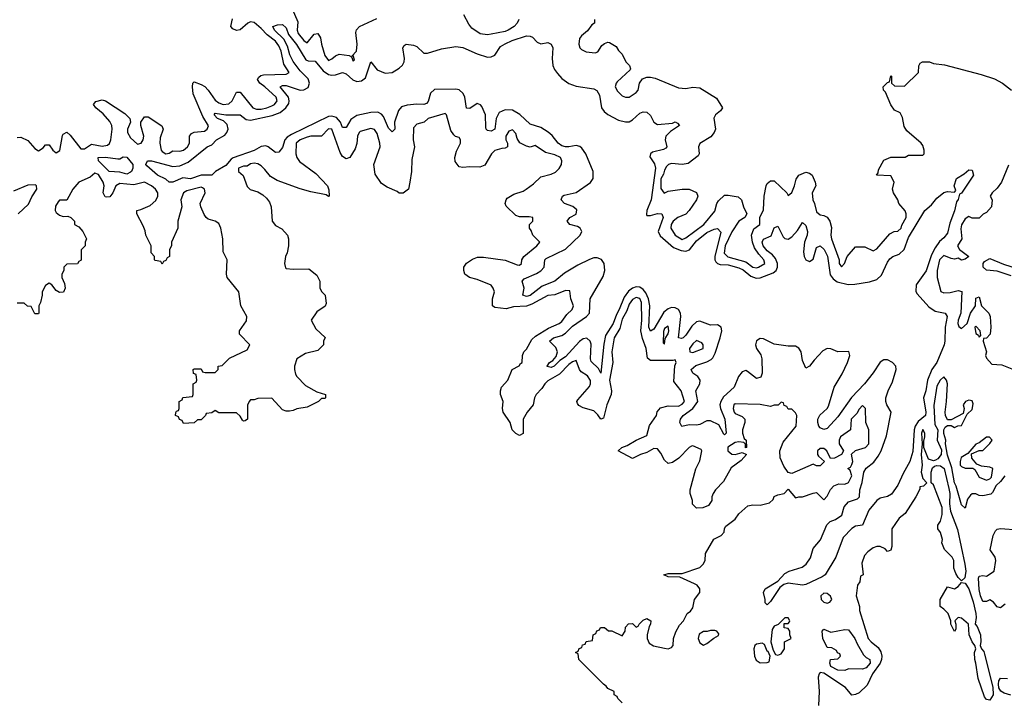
# Model space of a CAD drawing. Header units: inches. Extents: x 2710751 to 2829008, y 857003 to 965602.
# Tile 263 of 320: x 2781604 to 2787171, y 862780 to 866629. Entities that reach past the tile are written whole.
import ezdxf

# ---------------------------------------------------------------- set-up
doc = ezdxf.new("R2010")
doc.units = ezdxf.units.IN
doc.header["$MEASUREMENT"] = 0
doc.layers.add('C7886', color=7, linetype='Continuous')

msp = doc.modelspace()

# ---------------------------------------------------------------- linework, layer by layer
at = {"layer": 'C7886', "color": 2}
for points, elevation in [([(2783144.7, 866690), (2783176.3, 866616.3), (2783173, 866570), (2783178.4, 866550), (2783210, 866510.6), (2783230, 866497.3), (2783270, 866546.8), (2783290.8, 866550.8), (2783305.8, 866525.8), (2783310.5, 866489.5), (2783330, 866426), (2783350, 866398.8), (2783370, 866406.8), (2783390, 866424), (2783410, 866433.4), (2783466.4, 866426.4), (2783479.6, 866419.6), (2783490, 866394), (2783498, 866402), (2783490, 866426), (2783482, 866422), (2783508.7, 866451.3), (2783512.7, 866490), (2783504, 866556), (2783508, 866572), (2783526, 866590), (2783624.4, 866635.6)], 6), ([(2781590, 865962), (2781610, 865964.7), (2781650, 865944.7), (2781690, 865901), (2781710, 865887.3), (2781736.5, 865903.5), (2781750, 865922), (2781770, 865922), (2781791.3, 865890), (2781810, 865876), (2781831.9, 865888.1), (2781846.3, 865973.7), (2781850, 865982), (2781870, 865992), (2781890, 865976), (2781950, 865899.1), (2781970, 865899.1), (2782010, 865925.5), (2782070, 865914.4), (2782100.5, 865919.5), (2782112.2, 865927.8), (2782119.7, 865950), (2782127.8, 866010), (2782126, 866030), (2782113.4, 866053.4), (2782076.9, 866096.9), (2782035.3, 866130), (2782022, 866150), (2782034.6, 866165.4), (2782070, 866174.8), (2782090, 866170.8), (2782198.3, 866098.3), (2782227.7, 866070), (2782231, 866050), (2782214.4, 866010), (2782214, 865990), (2782230, 865960.5), (2782270, 865925.5), (2782291.5, 865930), (2782302.4, 865950), (2782306, 865970), (2782289.3, 866030), (2782289, 866050), (2782310, 866078.8), (2782330, 866078.8), (2782408.1, 866028.1), (2782414.8, 866010), (2782399.2, 865960.8), (2782397, 865930), (2782404.9, 865890), (2782410, 865883), (2782430, 865870.7), (2782450, 865874.8), (2782470, 865886.8), (2782510, 865885.5), (2782530, 865890.8), (2782552.7, 865910), (2782565.2, 865930), (2782564, 865970), (2782575.1, 865984.9), (2782590, 865993.4), (2782650, 865999.1), (2782665.2, 866010), (2782671.6, 866028.4), (2782640.4, 866080.4), (2782585.6, 866210), (2782580.9, 866250), (2782584, 866270), (2782590, 866278), (2782630, 866263), (2782650.4, 866250.4), (2782670.3, 866230.3), (2782710, 866173.4), (2782730, 866158.4), (2782754, 866150), (2782787, 866153), (2782805.2, 866170), (2782830, 866218), (2782850, 866218), (2782922.8, 866130), (2782943.7, 866123.7), (2782970, 866123.7), (2783002, 866130), (2783030, 866141.6), (2783045.2, 866150), (2783059.3, 866170), (2783055.1, 866190), (2782990, 866249.4), (2782961.2, 866270), (2782949.2, 866290), (2782956, 866304), (2782967.5, 866312.5), (2782983.6, 866316.4), (2783110, 866320.7), (2783128.7, 866330), (2783097.7, 866377.7), (2783083.5, 866450), (2783070, 866480.7), (2783050, 866507.6), (2783003, 866543), (2782970, 866579.7), (2782930, 866612.6), (2782910, 866615.8), (2782894.8, 866610), (2782850, 866572.3), (2782830, 866567), (2782810, 866577.2), (2782797.2, 866590), (2782806.6, 866633.4)], 6), ([(2784426.8, 866630), (2784417.3, 866610), (2784399.1, 866590), (2784366.8, 866570), (2784350, 866562.4), (2784270, 866546.3), (2784250, 866543.5), (2784208.3, 866548.3), (2784161.3, 866581.3), (2784143.5, 866603.5), (2784115.5, 866655.5)], 2), ([(2784854, 866630), (2784854, 866610), (2784839.6, 866600.4), (2784814.4, 866565.6), (2784781.6, 866538.4), (2784770, 866522), (2784764.9, 866490), (2784771, 866470), (2784780.5, 866460.5), (2784807.5, 866447.5), (2784858, 866442), (2784872.9, 866447.1), (2784896.4, 866483.6), (2784910, 866494), (2784930, 866502), (2784939.6, 866499.6), (2784976.9, 866476.9), (2784990, 866454), (2785010, 866434), (2785031.1, 866391.1), (2785051.3, 866370), (2785058, 866350), (2785055.3, 866344.7), (2784982.5, 866277.5), (2784976, 866270), (2784971, 866250), (2784984.9, 866224.9), (2785010, 866198), (2785030, 866191), (2785050, 866191), (2785090, 866217.3), (2785100.9, 866230), (2785109.3, 866270.7), (2785125.2, 866294.8), (2785150, 866304.7), (2785170, 866304.7), (2785198, 866298), (2785330, 866242.8), (2785370, 866238.8), (2785410, 866247.3), (2785450, 866242.8), (2785544.7, 866184.7), (2785578, 866130), (2785566.4, 866113.6), (2785538, 866090), (2785528, 866072), (2785538.8, 866010), (2785531.3, 865990), (2785512.8, 865967.2), (2785450, 865928), (2785442.8, 865910), (2785446, 865870), (2785441, 865859), (2785384, 865816), (2785350, 865809.2), (2785290, 865816), (2785272, 865810), (2785260.7, 865799.3), (2785250, 865778), (2785245.1, 865754.9), (2785230, 865728), (2785230, 865674), (2785247.7, 865647.7), (2785270, 865658.8), (2785350, 865670.8), (2785390, 865671), (2785430.7, 865650.7), (2785438, 865630), (2785431.3, 865610), (2785390.4, 865549.6), (2785370, 865529.3), (2785326, 865510), (2785299.1, 865490), (2785288.4, 865470), (2785284.9, 865450), (2785311, 865410), (2785350, 865384.9), (2785370, 865394.8), (2785472, 865470), (2785533.8, 865546.2), (2785545.2, 865590), (2785554.8, 865605.2), (2785590, 865636), (2785610, 865637.3), (2785666.4, 865626.4), (2785684.7, 865610), (2785696, 865570), (2785716, 865530), (2785704.7, 865510), (2785670, 865489.2), (2785630, 865429.2), (2785592.7, 865350), (2785587.9, 865307.9), (2785608.2, 865288.2), (2785710, 865259.3), (2785750, 865228.5), (2785770, 865226.4), (2785782, 865230), (2785817.2, 865250), (2785812.3, 865270), (2785782.6, 865302.6), (2785758.3, 865338.3), (2785747, 865370), (2785742, 865410), (2785754.5, 865445.5), (2785788.7, 865470), (2785789, 865510), (2785810, 865554), (2785813.2, 865630), (2785824, 865690), (2785830, 865702), (2785850, 865718), (2785870, 865718), (2785942, 865650), (2785950, 865634), (2785970, 865652), (2785985.2, 865690), (2785993.6, 865726.4), (2786008.7, 865750), (2786050, 865766), (2786070, 865761), (2786084.7, 865750), (2786102.8, 865710), (2786106, 865690), (2786084.9, 865650), (2786088, 865610), (2786098.8, 865590), (2786110, 865542), (2786130, 865524.7), (2786150, 865522), (2786170, 865512), (2786184.7, 865490), (2786194.4, 865454.4), (2786190.8, 865410), (2786194.8, 865390), (2786238, 865270), (2786238, 865250), (2786250, 865232), (2786268, 865250), (2786282, 865290), (2786330, 865344.7), (2786383.6, 865343.6), (2786430, 865322), (2786450, 865332), (2786523.1, 865416.9), (2786548.4, 865431.6), (2786570, 865432), (2786588, 865450), (2786592.7, 865467.3), (2786617.2, 865510), (2786617.2, 865530), (2786610, 865548), (2786575.3, 865590), (2786568.7, 865610), (2786544, 865650), (2786539, 865670), (2786548, 865710), (2786530, 865746), (2786448, 865750), (2786458, 865762), (2786460.4, 865779.6), (2786490, 865834), (2786530, 865852), (2786610, 865852), (2786630, 865862), (2786710, 865862), (2786718, 865870), (2786719, 865890), (2786710, 865918), (2786702, 865930), (2786620.2, 866000.2), (2786605.6, 866025.6), (2786595.3, 866075.3), (2786582, 866102), (2786550, 866118), (2786530, 866148), (2786499, 866219), (2786488, 866230), (2786486, 866250), (2786510, 866274), (2786522, 866278), (2786528.9, 866311.1), (2786534, 866310), (2786534, 866270), (2786550, 866254), (2786607.3, 866252.7), (2786686, 866330), (2786687.3, 866367.3), (2786696.4, 866383.6), (2786709.1, 866390.9), (2786749.1, 866390.9), (2786770, 866381), (2786832.8, 866372.8), (2787039.5, 866319.5), (2787114.9, 866294.9), (2787161, 866270), (2787212, 866230)], 6), ([(2785010, 862766), (2784986, 862790), (2784982, 862802), (2784966, 862810), (2784966, 862830), (2784930, 862846), (2784920.4, 862860.4), (2784906, 862870), (2784766, 863010), (2784762, 863042), (2784746, 863050), (2784762, 863058), (2784767.3, 863072.7), (2784782, 863078), (2784787.3, 863092.7), (2784802, 863098), (2784807.3, 863112.7), (2784842, 863118), (2784846, 863150), (2784862, 863158), (2784867.3, 863172.7), (2784882, 863178), (2784888.4, 863191.6), (2784911.6, 863191.6), (2784932.7, 863172.7), (2784951.6, 863171.6), (2785010, 863144.7), (2785028, 863170), (2785030, 863194), (2785047.3, 863212.7), (2785070, 863214), (2785090, 863194), (2785102, 863198), (2785106, 863210), (2785130, 863232), (2785150, 863242), (2785172, 863230), (2785171.3, 863210), (2785163.6, 863196.4), (2785151.3, 863150), (2785151.3, 863130), (2785163.5, 863103.5), (2785187.7, 863087.7), (2785250, 863074.8), (2785270, 863071.3), (2785290, 863078), (2785299, 863090), (2785301.2, 863130), (2785313.6, 863166.4), (2785334.6, 863205.4), (2785358, 863230), (2785378, 863270), (2785396.5, 863283.5), (2785410, 863302), (2785419, 863350), (2785449, 863390), (2785449, 863410), (2785434, 863430), (2785419.1, 863439.1), (2785336.4, 863476.4), (2785270, 863478), (2785246, 863490), (2785270, 863496), (2785350, 863496), (2785450, 863531), (2785469, 863550), (2785479, 863570), (2785482, 863610), (2785529.1, 863690.9), (2785570, 863712), (2785588, 863730), (2785588.4, 863751.6), (2785596.4, 863763.6), (2785650, 863804.7), (2785670, 863834), (2785720.4, 863879.6), (2785750, 863884.7), (2785790, 863884), (2785843.1, 863896.9), (2785864, 863916), (2785870, 863932), (2785890, 863942), (2785926, 863950), (2785950, 863974), (2785990, 863924.7), (2786008.7, 863931.3), (2786030, 863931.3), (2786090, 863952), (2786110, 863954), (2786150, 863914), (2786170, 863934), (2786188.4, 863971.6), (2786207.3, 863992.7), (2786236.4, 864003.6), (2786270, 864002.8), (2786290, 864011), (2786309.2, 864050), (2786299, 864079), (2786286, 864090), (2786302, 864098), (2786310, 864114), (2786314, 864130), (2786308, 864172), (2786330, 864192), (2786386, 864210), (2786406, 864230), (2786406, 864310), (2786388, 864350), (2786386, 864430), (2786370, 864446), (2786350, 864426), (2786338, 864402), (2786306, 864370), (2786302, 864310), (2786246, 864270), (2786238, 864250), (2786238, 864230), (2786262, 864190), (2786251.1, 864168.9), (2786211.6, 864148.4), (2786188, 864148), (2786168.7, 864190), (2786150, 864204), (2786130, 864204), (2786116, 864190), (2786116, 864170), (2786120.7, 864160.7), (2786154, 864130), (2786130, 864106), (2786110, 864106), (2786090, 864115.3), (2785970, 864062), (2785948.7, 864068.7), (2785924.7, 864104.7), (2785904, 864150), (2785902, 864190), (2785920.2, 864239.8), (2785995.3, 864330), (2785998, 864390), (2785990, 864406), (2785970, 864426), (2785950, 864426), (2785942, 864442), (2785927.3, 864447.3), (2785922, 864462), (2785910, 864466), (2785892, 864448), (2785870, 864448), (2785850, 864442), (2785790, 864453.2), (2785650, 864456), (2785642.8, 864450), (2785638.8, 864430), (2785644, 864410), (2785650, 864401), (2785690, 864384.7), (2785704.7, 864370), (2785704.7, 864350), (2785691.3, 864310), (2785691.3, 864290), (2785701, 864261), (2785711.3, 864250), (2785714, 864210), (2785708, 864208), (2785707.3, 864227.3), (2785698, 864238), (2785670, 864241.2), (2785650, 864237.6), (2785609, 864211), (2785608.2, 864190), (2785630, 864170.8), (2785650, 864170.7), (2785690, 864182), (2785714, 864170), (2785683.6, 864136.4), (2785626.4, 864093.6), (2785583.5, 864016.5), (2785538, 863970), (2785524.7, 863950), (2785518, 863930), (2785518, 863910), (2785498.8, 863881.2), (2785467.3, 863867.3), (2785430, 863866), (2785408.4, 863888.4), (2785408, 863910), (2785395.3, 863950), (2785395.3, 863970), (2785428, 864088), (2785450, 864134), (2785462, 864190), (2785458, 864198), (2785410, 864218), (2785403.6, 864216.4), (2785390, 864208.7), (2785330.8, 864149.2), (2785295.3, 864124.7), (2785270, 864118), (2785250, 864138), (2785230, 864178), (2785210, 864202), (2785190, 864204), (2785150, 864182), (2785114, 864170), (2785070, 864148), (2784988, 864190), (2785008, 864210), (2785038.9, 864221.1), (2785090, 864250.7), (2785150, 864278), (2785165.6, 864334.4), (2785204, 864390), (2785209.4, 864410.6), (2785227, 864433), (2785270, 864445.5), (2785330, 864443.8), (2785350, 864454.8), (2785362.7, 864470), (2785344, 864530), (2785302, 864582), (2785308.7, 864671.3), (2785315.3, 864690), (2785310, 864706), (2785298, 864702), (2785170, 864702), (2785154.6, 864714.6), (2785146, 864770), (2785125.2, 864825.2), (2785116.8, 864870), (2785121.5, 864930), (2785120.5, 865030), (2785110, 865052.3), (2785090, 865058), (2785070, 865046.6), (2785050, 865019.3), (2785037.2, 864982.8), (2785010, 864934.5), (2784997.5, 864882.5), (2784966, 864830), (2784952.7, 864750), (2784957, 864690), (2784938.3, 864590), (2784950.8, 864530), (2784947.7, 864510), (2784923.1, 864450), (2784904.7, 864375.3), (2784890, 864368.7), (2784874, 864394), (2784850, 864416), (2784790, 864433.2), (2784766.3, 864446.3), (2784758, 864458), (2784754, 864470), (2784760.2, 864479.8), (2784825.4, 864554.6), (2784831.5, 864570), (2784831.3, 864588.7), (2784814.2, 864614.2), (2784778, 864638), (2784769.6, 864649.6), (2784750, 864702), (2784730, 864694.5), (2784710, 864679.6), (2784656.5, 864623.5), (2784590, 864586), (2784574, 864570), (2784556.7, 864543.3), (2784524.9, 864510), (2784514.9, 864490), (2784506.8, 864450), (2784473.4, 864410), (2784450.8, 864370), (2784450.9, 864289.1), (2784430, 864278), (2784408.9, 864288.9), (2784389.2, 864309.2), (2784377.2, 864350), (2784337.2, 864410), (2784334, 864430), (2784337.2, 864470), (2784322, 864510), (2784322, 864530), (2784328.7, 864550), (2784364, 864590), (2784389.3, 864650.7), (2784428.4, 864671.6), (2784435.3, 864684.7), (2784446, 864690), (2784448, 864730), (2784455.3, 864750), (2784470, 864764.7), (2784499.7, 864820.3), (2784520.5, 864839.5), (2784594.9, 864885.1), (2784654, 864910), (2784670, 864922.8), (2784698, 864962), (2784728.7, 864990), (2784735.3, 865010), (2784721.2, 865050), (2784714.6, 865094.6), (2784690, 865097.2), (2784630, 865073.2), (2784590, 865069), (2784500.6, 865019.4), (2784470, 865009.6), (2784395.8, 865004.2), (2784354, 864994), (2784290, 865002), (2784278, 865010), (2784278, 865050), (2784288, 865090), (2784282, 865110), (2784270, 865128), (2784190, 865159), (2784148, 865170), (2784122, 865190), (2784115.3, 865210), (2784115.3, 865230), (2784130, 865252), (2784164.7, 865275.3), (2784193.6, 865286.4), (2784226.4, 865286.4), (2784350, 865268), (2784417.2, 865242.8), (2784430, 865241), (2784442, 865250), (2784444, 865270), (2784454, 865290), (2784528, 865350), (2784546, 865370), (2784506, 865410), (2784496.4, 865436.4), (2784486, 865450), (2784486, 865470), (2784506, 865490), (2784506, 865510), (2784485.4, 865514.6), (2784430, 865514), (2784410, 865522), (2784354.6, 865574.6), (2784348.7, 865590), (2784355.3, 865610), (2784361.2, 865618.8), (2784398.6, 865641.4), (2784450, 865658.8), (2784468.7, 865670), (2784510, 865701), (2784550, 865741), (2784610, 865756), (2784633.6, 865766.4), (2784653.6, 865786.4), (2784668, 865810), (2784668.7, 865830), (2784662, 865850), (2784630, 865865.2), (2784577.2, 865877.2), (2784518, 865918), (2784490, 865908.7), (2784470, 865913.2), (2784432.9, 865932.9), (2784417.2, 865957.2), (2784410, 865986), (2784390, 866006), (2784370, 865998), (2784352, 865970), (2784352, 865950), (2784362, 865930), (2784362, 865910), (2784350, 865902), (2784330, 865901.2), (2784290, 865889), (2784271, 865870), (2784234.8, 865805.2), (2784205.4, 865794.6), (2784150, 865797.2), (2784110, 865792.7), (2784090, 865797.2), (2784067.2, 865827.2), (2784063.7, 865850), (2784074, 865886), (2784097.2, 865930), (2784097.2, 865950), (2784090, 865962), (2784069, 865969), (2784058, 865978), (2784041.5, 866001.5), (2784018, 866090), (2784010, 866098), (2783914, 866070), (2783891.6, 866048.4), (2783850, 866038), (2783830, 866018), (2783828.4, 865950), (2783837.3, 865910), (2783822, 865838), (2783819.3, 865770), (2783810.6, 865709.4), (2783802, 865670), (2783771.6, 865648.4), (2783750, 865648), (2783738, 865658), (2783682, 865682), (2783650, 865702), (2783614.8, 865754.8), (2783606, 865810), (2783642, 865910), (2783640.7, 865930), (2783624.5, 865984.5), (2783610, 866008.7), (2783590, 866014), (2783530, 865996), (2783524, 865990), (2783513.4, 865970), (2783510.5, 865929.5), (2783501.4, 865898.6), (2783470.7, 865849.3), (2783450, 865842), (2783430, 865855.3), (2783417, 865877), (2783369.1, 866009.1), (2783350, 866012.3), (2783310, 865969.4), (2783250, 865969.4), (2783230, 865964.5), (2783191, 865950), (2783168.2, 865930), (2783165.5, 865870), (2783170.6, 865850), (2783187.1, 865827.1), (2783278.8, 865758.8), (2783344.7, 865690), (2783352.7, 865667.3), (2783354, 865630), (2783351.1, 865628.9), (2783338, 865638), (2783250, 865655.3), (2783190, 865672.7), (2783059.1, 865719.1), (2783021.6, 865741.6), (2782990, 865782), (2782970, 865802), (2782950, 865814), (2782930, 865817.2), (2782910, 865813.2), (2782890, 865801.2), (2782870, 865800.9), (2782840.7, 865790), (2782841, 865770), (2782867.3, 865747.3), (2782890, 865684.7), (2782908.1, 865668.1), (2782950, 865654.8), (2782978.5, 865638.5), (2782999.9, 865619.9), (2783015.9, 865595.9), (2783026, 865570), (2783031, 865490), (2783050, 865464.7), (2783086, 865446), (2783118, 865410), (2783124.7, 865390), (2783124.7, 865350), (2783116, 865310), (2783106.8, 865290), (2783101, 865250), (2783106.4, 865226.4), (2783110, 865222), (2783150, 865218), (2783239.6, 865219.6), (2783283.6, 865183.6), (2783302, 865150), (2783302, 865110), (2783312, 865090), (2783331.3, 865070), (2783336.9, 865023.1), (2783331.1, 865008.9), (2783283.5, 864976.5), (2783252, 864930), (2783279.6, 864879.6), (2783331.6, 864831.6), (2783322, 864810), (2783322, 864790), (2783290, 864758), (2783219.8, 864740.2), (2783172, 864710), (2783158, 864670), (2783158, 864650), (2783163.6, 864623.6), (2783171.1, 864611.1), (2783219.6, 864559.6), (2783283.6, 864523.6), (2783334, 864510), (2783334, 864490), (2783330, 864486), (2783310, 864486), (2783294, 864470), (2783230, 864438), (2783171.6, 864428.4), (2783150, 864418), (2783130, 864415.3), (2783110, 864415.3), (2783090, 864422), (2783030, 864488), (2782950, 864486), (2782930, 864478), (2782910, 864478), (2782902, 864470), (2782891.6, 864448.4), (2782892, 864370), (2782879.6, 864360.4), (2782870, 864358), (2782863.1, 864363.1), (2782850, 864386), (2782830, 864406), (2782730, 864406), (2782710, 864418), (2782690, 864406), (2782658, 864402), (2782654, 864390), (2782630, 864366), (2782610, 864366), (2782591.6, 864348.4), (2782530, 864346), (2782522, 864362), (2782507.3, 864367.3), (2782502, 864382), (2782486, 864390), (2782487.3, 864407.3), (2782490, 864414), (2782502, 864418), (2782506, 864430), (2782506, 864470), (2782522, 864478), (2782527.3, 864492.7), (2782582, 864498), (2782586, 864510), (2782586, 864570), (2782602, 864578), (2782606, 864590), (2782602, 864622), (2782587.3, 864627.3), (2782586, 864650), (2782590, 864654), (2782630, 864654), (2782638, 864638), (2782652.7, 864632.7), (2782710, 864634), (2782726, 864650), (2782726, 864670), (2782750, 864674), (2782790, 864714), (2782890, 864762), (2782906, 864790), (2782848, 864850), (2782848, 864870), (2782886, 864926), (2782888, 864950), (2782854, 865010), (2782844, 865090), (2782777.2, 865170), (2782773.2, 865190), (2782777.2, 865270), (2782755.5, 865315.5), (2782752, 865390), (2782741.2, 865450), (2782730, 865475.3), (2782709.1, 865489.1), (2782670, 865501.2), (2782659, 865510), (2782647, 865527), (2782629.2, 865570), (2782625.2, 865590), (2782653.3, 865650), (2782649.2, 865670), (2782637.7, 865677.7), (2782630, 865682), (2782550, 865660.9), (2782530, 865648.7), (2782514.8, 865610), (2782521, 865570), (2782498, 865490), (2782498, 865450), (2782462, 865370), (2782462, 865350), (2782452, 865330), (2782452, 865290), (2782438, 865282), (2782430, 865266), (2782418, 865262), (2782410, 865246), (2782402, 865262), (2782370, 865266), (2782366, 865270), (2782366, 865290), (2782348, 865310), (2782348, 865350), (2782318, 865410), (2782314.6, 865434.6), (2782303.1, 865463.1), (2782266, 865530), (2782266, 865550), (2782290, 865554.8), (2782341.2, 865578.8), (2782374, 865606), (2782384.5, 865630), (2782384.5, 865650), (2782372.3, 865670), (2782350, 865689.5), (2782310, 865709.4), (2782250, 865694.5), (2782170, 865701.6), (2782147.7, 865690), (2782130.4, 865649.6), (2782113, 865627), (2782095.3, 865624.7), (2782087.2, 865627.2), (2782077, 865650), (2782081.6, 865690), (2782076.3, 865710), (2782050, 865753.6), (2782030, 865760.9), (2782002.4, 865737.6), (2781938.8, 865710), (2781904.9, 865670), (2781871.1, 865608.9), (2781830, 865608.7), (2781821.4, 865598.6), (2781806, 865574), (2781804.9, 865550), (2781810, 865538), (2781830, 865522.8), (2781850, 865516), (2781876.9, 865516.9), (2781894, 865510), (2781914, 865490), (2781914, 865470), (2781938, 865458), (2781962, 865430), (2781971.6, 865411.6), (2781982, 865390), (2781974, 865370), (2781974, 865350), (2781952.7, 865327.3), (2781951.6, 865268.4), (2781938, 865262), (2781931.6, 865248.4), (2781870, 865246), (2781854, 865230), (2781854, 865210), (2781842, 865190), (2781842, 865170), (2781856.9, 865136.9), (2781862, 865110), (2781852.7, 865087.3), (2781830, 865086), (2781810, 865098), (2781786, 865130), (2781770, 865138), (2781750, 865126), (2781732, 865090), (2781732, 865070), (2781722, 865030), (2781712, 865010), (2781712, 864970), (2781710, 864966), (2781690, 864966), (2781670, 865006), (2781648.4, 865008.4), (2781630, 865026), (2781590, 865026)], 6), ([(2787194.8, 865805.2), (2787156, 865710), (2787130, 865675.3), (2787102, 865650), (2787092, 865630), (2787102, 865610), (2787098, 865570), (2787070, 865538), (2787051.6, 865528.4), (2787030, 865506), (2786990, 865506), (2786970, 865515.3), (2786950, 865502), (2786930, 865468), (2786925.2, 865445.2), (2786931.3, 865390), (2786906, 865350), (2786918, 865330), (2786971, 865290), (2786950, 865275.3), (2786930, 865269.4), (2786910, 865279.3), (2786890, 865274.5), (2786870, 865278), (2786830, 865295.1), (2786805.3, 865270), (2786790.8, 865210), (2786790.9, 865170.9), (2786811.6, 865091.6), (2786830, 865084.7), (2786865.4, 865085.4), (2786910, 865098), (2786930.7, 865090.7), (2786926.4, 864970), (2786910.8, 864930), (2786908.2, 864910), (2786914.4, 864894.4), (2786930, 864882.8), (2786962, 864910), (2786979.3, 864970), (2787009, 865010), (2787010, 865054), (2787030, 865062), (2787042, 865010), (2787084.7, 864970), (2787091.3, 864950), (2787094.8, 864890), (2787090.7, 864850), (2787070, 864828), (2787054, 864826), (2787052, 864810), (2787071.3, 864750), (2787064.7, 864730), (2787070, 864714), (2787101, 864681), (2787157.5, 864677.5), (2787213.4, 864653.4)], 6), ([(2781595.3, 865530), (2781654.8, 865585.2), (2781672.5, 865627.5), (2781701.2, 865670), (2781699, 865690), (2781694, 865694), (2781650, 865692.3), (2781570, 865659)], 6), ([(2787210, 865180.5), (2787130, 865206), (2787070, 865212), (2787052, 865230), (2787051.8, 865250), (2787059.3, 865260.7), (2787090, 865279.1), (2787166.2, 865246.2), (2787250, 865220.5)], 6), ([(2787174, 864050), (2787150, 864018), (2787124.7, 863995.3), (2787105.4, 863954.6), (2787095.3, 863944.7), (2787050, 863935.3), (2787030, 863938), (2787010, 863948), (2786990, 863948), (2786979.6, 863940.4), (2786963.6, 863916.4), (2786950, 863866), (2786930, 863886), (2786899, 863990), (2786889.3, 864009.3), (2786874.6, 864094.6), (2786850, 864166), (2786839.3, 864230), (2786841.2, 864250), (2786829.1, 864289.1), (2786829, 864310), (2786836.4, 864323.6), (2786850, 864334), (2786870, 864334), (2786890, 864322), (2786908.4, 864331.6), (2786930, 864334), (2786962, 864398), (2786990, 864424.7), (2786995.5, 864455.5), (2786990, 864474), (2786970, 864477.2), (2786952, 864470), (2786938, 864450), (2786944.7, 864430), (2786938, 864402), (2786870, 864366), (2786850, 864366), (2786839, 864390), (2786837.2, 864410), (2786845.2, 864470), (2786849.3, 864570), (2786845.2, 864590), (2786830, 864609), (2786807.7, 864590), (2786790, 864555.3), (2786772.8, 864447.2), (2786778.5, 864338.5), (2786794.8, 864310), (2786790.8, 864250), (2786815.9, 864195.9), (2786814, 864170), (2786795.3, 864144.7), (2786782.8, 864137.2), (2786770, 864133.6), (2786743.6, 864143.6), (2786717, 864210), (2786715.5, 864244.5), (2786722.7, 864270), (2786722.7, 864290), (2786710, 864311.8), (2786703.1, 864290), (2786706.4, 864230), (2786700.4, 864170), (2786706.8, 864110), (2786701, 864070), (2786710, 864034), (2786734, 864010), (2786714, 863990), (2786694, 863986), (2786694, 863974), (2786671.3, 863930), (2786610, 863835.3), (2786576, 863810), (2786536, 863750), (2786536, 863650), (2786530, 863628), (2786510, 863622), (2786497.2, 863637.2), (2786470, 863649), (2786450, 863649), (2786430, 863641.2), (2786399.8, 863620.2), (2786381.4, 863598.6), (2786365.4, 863554.6), (2786374, 863490), (2786358, 863482), (2786354, 863450), (2786342, 863430), (2786334, 863370), (2786352, 863310), (2786352.7, 863287.3), (2786402, 863130), (2786418.8, 863110), (2786458.7, 863078.7), (2786473.1, 863053.1), (2786478.5, 863030), (2786476.9, 863010), (2786469.1, 862990), (2786426.9, 862930), (2786395.1, 862864.9), (2786350, 862822.7), (2786330, 862811.8), (2786310, 862809.4), (2786272.9, 862852.9), (2786150, 862933.6), (2786130, 862937.2), (2786124.9, 862930), (2786119.1, 862910), (2786124.9, 862830), (2786120.7, 862750)], 6), ([(2787176, 863324), (2787150, 863302), (2787130, 863308.7), (2787110, 863334), (2787090, 863348.7), (2787070, 863338), (2787050, 863338), (2787037.2, 863370), (2787030, 863406), (2787025.2, 863470), (2787030, 863482), (2787050, 863484.7), (2787070, 863481), (2787113.2, 863510), (2787123.7, 863570), (2787119.3, 863590), (2787092, 863630), (2787107.8, 863712.2), (2787121.2, 863738.8), (2787130, 863746.8), (2787150, 863751), (2787250, 863743)], 6), ([(2787208.9, 862808.9), (2787170, 862819.6), (2787152.1, 862832.1), (2787140.5, 862850), (2787138.3, 862870), (2787139.6, 862890), (2787150, 862904.9), (2787190, 862902.2)], 6)]:
    msp.add_lwpolyline(points, dxfattribs=dict(at, elevation=elevation))
for points, elevation in [([(2783370, 866314.6), (2783390, 866316.5), (2783430, 866330.4), (2783450, 866323), (2783487.9, 866287.9), (2783510, 866279.6), (2783537.4, 866282.6), (2783559.3, 866300.7), (2783590, 866390.8), (2783625.8, 866345.8), (2783670, 866327.3), (2783710, 866330.7), (2783750, 866355.5), (2783768.2, 866371.8), (2783777.6, 866390), (2783779.7, 866410), (2783769.7, 866470.3), (2783777.6, 866482.4), (2783790, 866490.4), (2783830, 866484.9), (2783850, 866477.1), (2783890, 866439.5), (2783910, 866438.9), (2783990, 866464.9), (2784070, 866477.6), (2784110, 866472.4), (2784190, 866435.3), (2784250, 866417.4), (2784270, 866419.5), (2784291.1, 866428.9), (2784323.7, 866476.3), (2784348.3, 866491.7), (2784388.4, 866511.6), (2784470, 866538.4), (2784490, 866536.4), (2784502.8, 866530), (2784530, 866502), (2784550, 866493), (2784590, 866499.3), (2784610, 866490.6), (2784618.4, 866470), (2784614.3, 866410), (2784618.3, 866370), (2784627.2, 866347.2), (2784644.3, 866324.3), (2784670, 866296.4), (2784710, 866268.4), (2784750, 866252.7), (2784850, 866237.3), (2784867.9, 866227.9), (2784882, 866202), (2784893, 866130), (2784908.8, 866108.8), (2784930, 866093), (2784990, 866060.7), (2785030, 866050.7), (2785050, 866050.7), (2785070, 866062), (2785110, 866100.7), (2785130, 866107.7), (2785150, 866104.9), (2785170, 866086.8), (2785188.9, 866048.9), (2785210, 866035.3), (2785296, 866044), (2785310.7, 866050.7), (2785323.6, 866043.6), (2785334, 866030), (2785284.2, 865995.8), (2785258, 865970), (2785254.4, 865950), (2785263, 865910), (2785257.2, 865902.8), (2785244.9, 865895.1), (2785181.3, 865878.7), (2785170.5, 865870), (2785166.7, 865853.3), (2785192.7, 865812.7), (2785198.5, 865790), (2785174.9, 865610), (2785150.4, 865550), (2785147.7, 865527.7), (2785150, 865522), (2785170, 865520.5), (2785210, 865532), (2785234.8, 865530), (2785242.4, 865510), (2785214.9, 865430), (2785225.5, 865405.5), (2785301.1, 865341.1), (2785344.4, 865324.4), (2785370, 865319.5), (2785392.3, 865327.7), (2785430, 865378.7), (2785490, 865425.3), (2785530, 865444.9), (2785550, 865447.7), (2785567.9, 865427.9), (2785534.3, 865290), (2785534, 865270), (2785540.2, 865260.2), (2785550.3, 865250.3), (2785564.9, 865244.9), (2785610, 865242.8), (2785670, 865224.9), (2785693.9, 865213.9), (2785737.4, 865177.4), (2785767.5, 865167.5), (2785791.1, 865168.9), (2785863.5, 865196.5), (2785880.7, 865210), (2785889.7, 865230), (2785888.4, 865250), (2785878.4, 865278.4), (2785859.8, 865299.8), (2785830, 865321.3), (2785807.3, 865350), (2785802, 865370), (2785810, 865387.3), (2785852.8, 865407.2), (2785870, 865451.3), (2785890, 865461), (2785920.2, 865400.3), (2785930, 865390.5), (2785950, 865388), (2785970, 865400.5), (2786002.5, 865437.5), (2786030, 865481), (2786050, 865464.7), (2786057.6, 865430), (2786055.8, 865410), (2786042.4, 865370), (2786036.1, 865316.1), (2786040.4, 865290), (2786050, 865270.8), (2786070, 865260.7), (2786090, 865274.8), (2786110, 865341), (2786130, 865350.5), (2786152, 865330), (2786172, 865292), (2786186.5, 865186.5), (2786202.8, 865162.8), (2786226.8, 865146.8), (2786287.9, 865132.1), (2786326, 865134), (2786410, 865146.4), (2786450, 865160.4), (2786476, 865184), (2786510, 865257.3), (2786523.7, 865276.3), (2786541.2, 865290), (2786576.8, 865303.2), (2786605.6, 865330), (2786630, 865396.3), (2786722, 865550), (2786758.7, 865581.3), (2786790, 865618.8), (2786830, 865650.8), (2786850, 865658), (2786890, 865654), (2786898, 865662), (2786888.4, 865688.4), (2786901.2, 865730), (2786943.7, 865756.3), (2786970, 865778.8), (2786990, 865778), (2786997.3, 865750), (2786930, 865648), (2786918, 865642), (2786911.3, 865611.3), (2786901, 865599), (2786890, 865548), (2786862.8, 865477.2), (2786850, 865421.2), (2786830, 865395.1), (2786805.1, 865374.9), (2786780.5, 865339.5), (2786760.5, 865299.5), (2786730, 865209.4), (2786673.7, 865130), (2786671.8, 865091.8), (2786678.5, 865078.6), (2786744.4, 865004.4), (2786781.1, 864981.1), (2786837.3, 864970), (2786848.4, 864950), (2786837.1, 864890), (2786834.9, 864810), (2786830.4, 864790), (2786790.4, 864690), (2786761.6, 864650), (2786737.4, 864590), (2786728.5, 864530), (2786714.9, 864490), (2786727, 864410), (2786726, 864390), (2786683.8, 864356.2), (2786667.4, 864330), (2786661.8, 864310), (2786653.9, 864186.1), (2786637.4, 864130), (2786598.5, 864061.5), (2786570, 863997.2), (2786534.2, 863945.8), (2786510, 863932.7), (2786470, 863923), (2786450, 863909.7), (2786405.5, 863854.5), (2786370.4, 863769.6), (2786330, 863763.6), (2786310, 863751.8), (2786260.2, 863699.8), (2786218.7, 863590), (2786159.1, 863490), (2786142.3, 863477.7), (2786050, 863434), (2786030, 863431.6), (2785950, 863442.9), (2785925.2, 863434.8), (2785902.4, 863417.6), (2785850, 863339), (2785830, 863319), (2785819, 863330), (2785819.3, 863350), (2785809.4, 863390), (2785819, 863410), (2785890, 863453.4), (2785930, 863497.1), (2785954, 863510), (2786027.6, 863532.4), (2786051.1, 863548.9), (2786075.4, 863584.6), (2786090, 863638.8), (2786132.6, 863687.4), (2786167.6, 863772.4), (2786187, 863790), (2786217.6, 863802.4), (2786252.4, 863827.6), (2786266.3, 863873.7), (2786290, 863903), (2786341.2, 863918.8), (2786352.7, 863930), (2786355.1, 863970), (2786368.3, 864011.7), (2786376.9, 864070), (2786390, 864092.7), (2786433.4, 864126.6), (2786459, 864161), (2786474.7, 864190), (2786505.2, 864274.8), (2786531.8, 864410), (2786507, 864450), (2786500.7, 864470), (2786501.3, 864490), (2786514.3, 864530), (2786538.8, 864581.2), (2786559.7, 864650), (2786558.4, 864670), (2786539.3, 864690), (2786510, 864705.6), (2786490, 864705.1), (2786468.9, 864691.1), (2786430, 864632.3), (2786380.4, 864570), (2786307.1, 864492.9), (2786230, 864383.6), (2786170, 864317), (2786150, 864312), (2786130, 864320.9), (2786122, 864330), (2786116.2, 864350), (2786116.9, 864370), (2786127.7, 864392.3), (2786169.4, 864430), (2786177.1, 864442.9), (2786209.7, 864550), (2786254.2, 864625.8), (2786284.2, 864690), (2786298.4, 864730), (2786292.5, 864752.5), (2786230, 864749.7), (2786190, 864767.6), (2786170, 864769.6), (2786144.8, 864755.2), (2786096.1, 864703.9), (2786070, 864668.7), (2786050, 864658), (2786030, 864702), (2786022.6, 864750), (2786010, 864771.8), (2785990, 864783), (2785950, 864783), (2785870, 864794.7), (2785810, 864824.5), (2785790, 864826.6), (2785770, 864813.2), (2785763.8, 864790), (2785770.5, 864770), (2785794, 864734), (2785800.3, 864710), (2785801.3, 864630), (2785793.8, 864606.2), (2785770, 864599.5), (2785720.1, 864640.1), (2785710, 864644.5), (2785690, 864638), (2785669, 864611), (2785643, 864550), (2785583.6, 864496.4), (2785568.2, 864470), (2785563.7, 864450), (2785566.7, 864430), (2785590.4, 864369.6), (2785598.8, 864290), (2785590, 864281.2), (2785584.8, 864284.8), (2785557.1, 864337.1), (2785510, 864359.7), (2785490, 864360.5), (2785450, 864338.7), (2785430, 864335.1), (2785390, 864337.4), (2785348.1, 864328.1), (2785336.2, 864350), (2785339.6, 864370), (2785356.2, 864390), (2785410.9, 864429.1), (2785437.6, 864470), (2785426.6, 864530), (2785449.6, 864570), (2785452, 864590), (2785439.3, 864610), (2785409.3, 864630), (2785400.9, 864650), (2785427.7, 864672.3), (2785490, 864693.7), (2785513.3, 864706.7), (2785522.7, 864717.3), (2785536.6, 864743.4), (2785564.7, 864830), (2785573.6, 864870), (2785569.6, 864889.6), (2785550, 864903.6), (2785510, 864900.4), (2785450, 864924), (2785430, 864919.7), (2785404.2, 864895.8), (2785370, 864845.1), (2785354.9, 864830), (2785345.4, 864825.4), (2785330, 864829.2), (2785342.6, 864950), (2785340.5, 864970), (2785329.7, 864989.7), (2785310, 864999.5), (2785290, 865000.7), (2785270, 864994), (2785245.9, 864974.1), (2785190, 864878.4), (2785170, 864867), (2785160.5, 864890), (2785166.8, 865010), (2785159.8, 865050), (2785144.2, 865084.2), (2785130, 865103), (2785110, 865115.4), (2785090, 865117.2), (2785070, 865109.7), (2785047.3, 865092.7), (2785021.2, 865058.8), (2784993.8, 864990), (2784977.8, 864962.2), (2784960.3, 864910), (2784917.3, 864842.7), (2784907, 864793), (2784890, 864629), (2784876, 864656), (2784836.3, 864696.3), (2784831.5, 864711.5), (2784834.7, 864794.7), (2784829.5, 864810), (2784810, 864827.3), (2784790, 864823), (2784770, 864809.7), (2784690, 864723), (2784658.7, 864701.3), (2784626, 864670), (2784610, 864662), (2784587, 864667), (2784586, 864670), (2784599.3, 864690), (2784618.3, 864701.7), (2784636.6, 864723.4), (2784644.2, 864750), (2784635.6, 864775.6), (2784599.3, 864810), (2784622.7, 864830), (2784670, 864843.7), (2784690, 864856.5), (2784730, 864895.8), (2784809.6, 864950), (2784826.6, 864970), (2784829.6, 865050), (2784903.8, 865176.2), (2784913, 865210), (2784908.3, 865250), (2784892.9, 865272.9), (2784870, 865282), (2784850, 865282), (2784826.7, 865273.3), (2784759.3, 865240.7), (2784683.9, 865196.1), (2784630.2, 865149.8), (2784559, 865121), (2784490.2, 865069.8), (2784470, 865063), (2784449.5, 865070), (2784456.9, 865110), (2784446, 865150), (2784456.6, 865163.4), (2784526.8, 865193.2), (2784550.9, 865209.1), (2784569.6, 865230), (2784574, 865270), (2784581.8, 865278.2), (2784689.8, 865330.2), (2784774, 865410), (2784782, 865430), (2784773.2, 865450), (2784758.3, 865458.3), (2784715.3, 865470), (2784699.3, 865490), (2784714, 865510), (2784751.3, 865528.7), (2784754.2, 865554.2), (2784732.5, 865572.5), (2784685.2, 865590), (2784665.2, 865610), (2784672.7, 865630), (2784683.3, 865636.7), (2784750, 865652.4), (2784831.5, 865708.5), (2784846, 865730), (2784847, 865770), (2784805.1, 865870), (2784782.4, 865902.4), (2784770.9, 865910.9), (2784750, 865916.4), (2784710, 865909.8), (2784690, 865909.8), (2784670, 865915.8), (2784649.6, 865930), (2784614, 865974), (2784592.8, 865992.8), (2784550, 866019.7), (2784490, 866038.4), (2784432.7, 866092.7), (2784390, 866117.4), (2784350, 866118.9), (2784315.8, 866104.2), (2784298.9, 866070), (2784290.2, 866009.8), (2784270, 865997.6), (2784250, 866002), (2784240.9, 866010), (2784239.5, 866019.5), (2784238, 866090), (2784217.3, 866137.2), (2784210, 866146.6), (2784190, 866155.1), (2784150, 866127.3), (2784130, 866129.3), (2784121.3, 866190), (2784111, 866211), (2784090, 866231.5), (2784070, 866235.8), (2783950, 866234.7), (2783926.7, 866213.3), (2783914, 866166), (2783904.9, 866155.1), (2783890.2, 866149.7), (2783848.8, 866151.2), (2783794.7, 866145.3), (2783763.1, 866136.9), (2783745.5, 866114.5), (2783722.8, 866050), (2783724.7, 866010), (2783710, 865995.3), (2783690, 866015.3), (2783661.1, 866081.1), (2783650, 866095.1), (2783630, 866106.3), (2783590, 866104), (2783510, 866087.8), (2783476, 866064), (2783450, 866019), (2783430, 866019), (2783418.4, 866050), (2783394.8, 866074.8), (2783370, 866083.1), (2783350, 866080.5), (2783140.4, 865979.6), (2783116.1, 865963.9), (2783103, 865950), (2783090, 865905.2), (2783070, 865879), (2783050, 865877.2), (2783010, 865909.5), (2782995.3, 865915.3), (2782970, 865912), (2782930.2, 865889.8), (2782811.7, 865848.3), (2782799.5, 865840.5), (2782770, 865803.7), (2782711.3, 865770), (2782690, 865749.2), (2782630, 865749.6), (2782570, 865728), (2782526, 865734), (2782470, 865709.2), (2782450, 865709.2), (2782430, 865726), (2782384, 865750), (2782323.1, 865803.1), (2782318, 865810), (2782326, 865830), (2782348.7, 865831.3), (2782470, 865798.8), (2782510, 865802.8), (2782557.6, 865822.4), (2782664, 865910), (2782690, 865921), (2782717.2, 865950), (2782763.6, 865976.4), (2782776, 865990), (2782782.9, 866010), (2782776.9, 866036.9), (2782756.9, 866056.9), (2782722.7, 866070), (2782703.7, 866090), (2782710, 866101), (2782770, 866090.3), (2782850, 866090.5), (2782884.7, 866064.7), (2782910, 866060.4), (2783032.6, 866087.4), (2783076.5, 866103.5), (2783108.9, 866131.1), (2783125.1, 866154.9), (2783128.4, 866170), (2783124, 866190), (2783077.2, 866250), (2783090, 866257.1), (2783110, 866256.5), (2783190, 866230.3), (2783210, 866231.7), (2783234.6, 866245.4), (2783242, 866270), (2783234.9, 866294.9), (2783190, 866339.5), (2783150, 866392.3), (2783131.6, 866430), (2783118.2, 866478.2), (2783098, 866518), (2783044.5, 866570), (2783035.3, 866590), (2783061.2, 866598.8), (2783090, 866600.7), (2783110, 866582.8), (2783124.9, 866544.9), (2783170, 866487.7), (2783222, 866402), (2783236.1, 866396.1), (2783274.7, 866394.7), (2783320.2, 866340.2), (2783350, 866319.5)], 2), ([(2782210, 865756), (2782170, 865765.6), (2782110, 865769.5), (2782049, 865830), (2782048.7, 865850), (2782090, 865850.4), (2782159, 865841), (2782170, 865842), (2782190, 865854), (2782210, 865851.3), (2782244.7, 865810), (2782244.7, 865790), (2782236, 865770), (2782230, 865766.6)], 2), ([(2785270, 864895.3), (2785250, 864882), (2785244.9, 864864.9), (2785242, 864802), (2785250, 864794), (2785254, 864826), (2785270, 864852), (2785275.1, 864870)], 6), ([(2787010, 864895.3), (2787004.7, 864890), (2787010, 864854), (2787024.7, 864844.7), (2787030, 864834), (2787038, 864842), (2787034, 864870)], 6), ([(2785430, 864815.3), (2785410, 864795.3), (2785392, 864770), (2785394, 864750), (2785410, 864746.8), (2785468, 864770), (2785468, 864790), (2785460.4, 864800.4)], 6), ([(2787070, 864268.7), (2787030, 864235.3), (2787010, 864228), (2786964.7, 864175.3), (2786926.8, 864153.2), (2786922, 864130), (2786922, 864110), (2786930, 864102), (2786950, 864092), (2786992.7, 864092.7), (2787004.7, 864084.7), (2787030, 864042), (2787070, 864024.7), (2787090, 864032), (2787099, 864041), (2787106, 864090), (2787090, 864098), (2787043.1, 864103.1), (2787015.3, 864115.3), (2786988.4, 864148.4), (2786986, 864174), (2787028.4, 864191.6), (2787050, 864192), (2787090, 864232), (2787102, 864250), (2787088.4, 864268.4)], 6), ([(2786930, 863455.3), (2786910, 863474), (2786897.4, 863497.4), (2786886.6, 863526.6), (2786885.1, 863570), (2786877, 863590), (2786832.5, 863632.5), (2786818, 863670), (2786821.2, 863690), (2786810, 863728), (2786795.3, 863750), (2786795.3, 863770), (2786810, 863792), (2786819.3, 863830), (2786819.3, 863870), (2786770, 863998), (2786758, 864010), (2786758.4, 864070), (2786765.8, 864094.2), (2786775.9, 864104.1), (2786790, 864108.4), (2786810, 864106.4), (2786830.6, 864090.6), (2786858, 863978), (2786863, 863950), (2786860.7, 863890), (2786867.3, 863850), (2786906.2, 863746.2), (2786948.5, 863550), (2786954, 863510), (2786950, 863486), (2786947.3, 863472.7)], 6), ([(2787090, 862781.2), (2787070, 862783.7), (2787059.5, 862799.5), (2787023.1, 862903.1), (2787011.2, 862990), (2787004, 863010), (2787003.6, 863050), (2787009.5, 863070), (2787003.7, 863090), (2786989.4, 863110), (2786971.8, 863150), (2786969.2, 863210), (2786930, 863244), (2786910, 863248), (2786892, 863230), (2786898, 863210), (2786898, 863182), (2786890, 863168), (2786868, 863210), (2786868, 863230), (2786854, 863270), (2786830, 863295.3), (2786808, 863310), (2786808, 863350), (2786850, 863422), (2786890, 863411), (2786910, 863422.8), (2786930, 863446), (2786950, 863442.8), (2786970.4, 863410.4), (2786995.8, 863335.8), (2787010.3, 863270.4), (2787012.3, 863247.7), (2787006, 863210), (2787017, 863197), (2787036.4, 863150), (2787039.3, 863110), (2787035.5, 863090), (2787042, 863070), (2787055.1, 863055.1), (2787060.2, 863040.3), (2787106.9, 862853.1), (2787108.5, 862810)], 6), ([(2786150, 863386), (2786134, 863370), (2786136.3, 863350), (2786150, 863334), (2786170, 863328.5), (2786185.2, 863334.8), (2786195.3, 863350), (2786189.1, 863369.1), (2786170, 863384)], 6), ([(2785950, 863246), (2785930, 863246), (2785892, 863208), (2785870, 863198), (2785859.6, 863180.4), (2785852, 863110), (2785863.6, 863063.6), (2785878, 863038), (2785890, 863034), (2785910, 863042), (2785928, 863070), (2785928, 863110), (2785966, 863130), (2785958, 863150), (2785958, 863170), (2785950, 863186), (2785926, 863190), (2785926, 863214), (2785950, 863214), (2785956.4, 863223.6), (2785958, 863230)], 6), ([(2785535.3, 863175.3), (2785510, 863175.3), (2785491.3, 863168.7), (2785470, 863168.7), (2785446.8, 863153.2), (2785441, 863130), (2785450, 863104.7), (2785470, 863091.3), (2785490, 863101), (2785528.7, 863131.3), (2785554.6, 863145.4), (2785556.4, 863156.4), (2785546, 863170)], 6), ([(2786190, 863164.7), (2786270, 863181), (2786290, 863178.8), (2786326, 863130), (2786338.5, 863098.5), (2786375.9, 863035.9), (2786390, 863021), (2786411, 863010), (2786413.4, 862990), (2786390, 862964), (2786370, 862955.3), (2786290, 862958), (2786270, 862948.7), (2786230, 862949.2), (2786189.6, 862970), (2786185.2, 862990), (2786189, 863011), (2786230, 863014), (2786246, 863030), (2786242, 863042), (2786227.3, 863047.3), (2786222, 863062), (2786196.4, 863076.4), (2786170, 863078), (2786144.5, 863130), (2786142, 863170), (2786150, 863182)], 2), ([(2785802, 863102), (2785770, 863098), (2785760.7, 863090), (2785755.5, 863070), (2785759.5, 863030), (2785767.4, 863007.4), (2785790, 862990.7), (2785830, 862994), (2785842, 862998), (2785848, 863030), (2785835.3, 863055.3), (2785830, 863058), (2785814.6, 863094.6)], 6)]:
    msp.add_lwpolyline(points, close=True, dxfattribs=dict(at, elevation=elevation))

doc.saveas('drawing.dxf')
